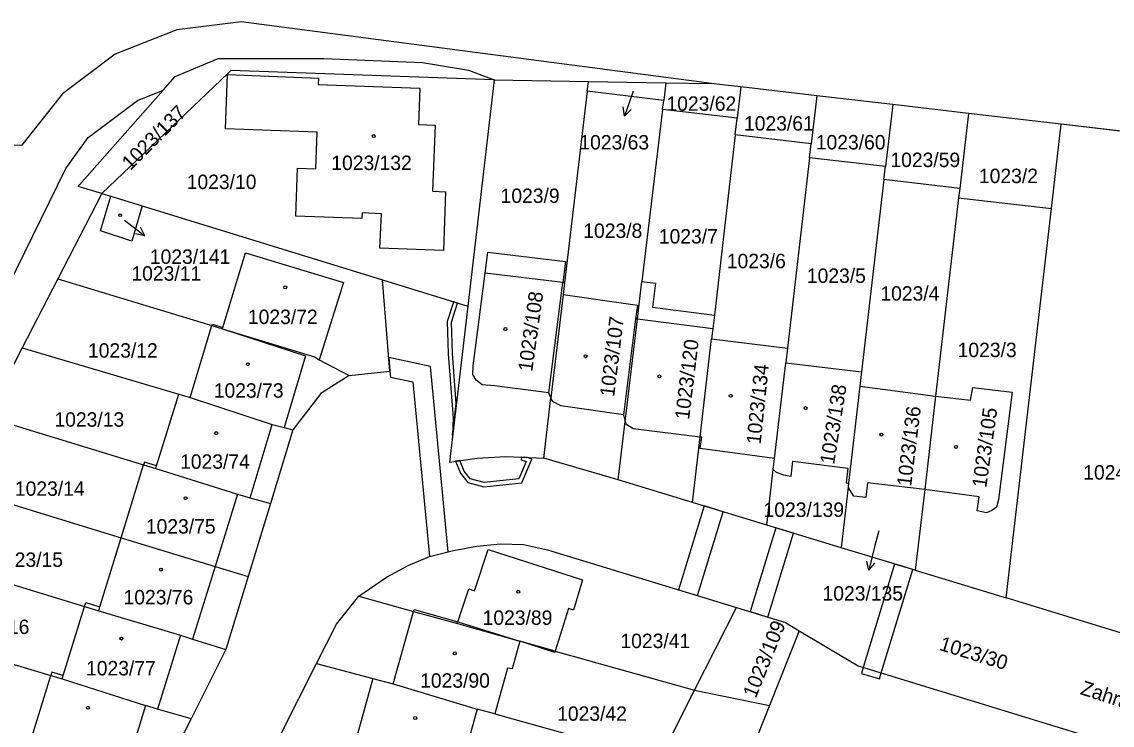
# Model space of a CAD drawing. Extents: x -757266 to -753360, y -1162585 to -1157740.
# Drawn here: x -754392 to -754263.6, y -1160499.2 to -1160416.3 of the extents above; entities that cross this region are included whole.
import ezdxf

# ---------------------------------------------------------------- set-up
doc = ezdxf.new("R2010")
doc.units = 0
for name, color, linetype in [('Hranice kat_území', 7, 'Continuous'), ('Hranice parcel', 7, 'Continuous'), ('Parcelní čísla', 7, 'Continuous'), ('Pop  PČ popisy', 7, 'Continuous'), ('Vnitřní kresba', 7, 'Continuous'), ('Věcná břemena k části', 7, 'Continuous'), ('Značky budov', 7, 'Continuous')]:
    doc.layers.add(name, color=color, linetype=linetype)

msp = doc.modelspace()

# ---------------------------------------------------------------- linework, layer by layer
at = {"layer": 'Hranice kat_území'}
msp.add_lwpolyline([(-754249.72, -1160430.72), (-754269.59, -1160428.41), (-754280.52, -1160427.13), (-754289.45, -1160426.09), (-754298.39, -1160425.05), (-754307.33, -1160424), (-754309.17, -1160423.79), (-754310.81, -1160423.6), (-754312.57, -1160423.37), (-754366.19, -1160416.33), (-754373.8, -1160417.26), (-754377.68, -1160418.81), (-754381.04, -1160420.16), (-754387.27, -1160424.8), (-754392.09, -1160430.91), (-754403.27, -1160430.74), (-754444.48, -1160430.1), (-754447.33, -1160430.06), (-754498.62, -1160429.26), (-754499.2, -1160429.25), (-754561.41, -1160428.29), (-754599.4, -1160427.7)], dxfattribs=at)
at = {"layer": 'Hranice parcel'}
for p, q in [((-754312.57, -1160423.37), (-754366.19, -1160416.33)), ((-754336.38, -1160423.18), (-754339.52, -1160449.85)), ((-754336.38, -1160423.18), (-754325.29, -1160423.36)), ((-754325.43, -1160424.51), (-754325.29, -1160423.36)), ((-754325.29, -1160423.36), (-754316.17, -1160423.51)), ((-754316.17, -1160423.51), (-754316.42, -1160425.6)), ((-754316.17, -1160423.51), (-754310.81, -1160423.6)), ((-754310.81, -1160423.6), (-754312.57, -1160423.37)), ((-754309.17, -1160423.79), (-754310.81, -1160423.6)), ((-754307.33, -1160424), (-754309.17, -1160423.79)), ((-754325.43, -1160424.51), (-754328.1, -1160447.09)), ((-754316.42, -1160425.6), (-754325.43, -1160424.51)), ((-754307.33, -1160424), (-754307.76, -1160427.68)), ((-754298.39, -1160425.05), (-754307.33, -1160424)), ((-754298.39, -1160425.05), (-754299.05, -1160430.71)), ((-754289.45, -1160426.09), (-754298.39, -1160425.05)), ((-754316.55, -1160426.66), (-754316.42, -1160425.6)), ((-754289.45, -1160426.09), (-754290.3, -1160433.39)), ((-754280.52, -1160427.13), (-754289.45, -1160426.09)), ((-754316.55, -1160426.66), (-754318.99, -1160446.94)), ((-754307.76, -1160427.68), (-754316.55, -1160426.66)), ((-754307.99, -1160429.66), (-754307.76, -1160427.68)), ((-754280.52, -1160427.13), (-754281.55, -1160435.97)), ((-754269.59, -1160428.41), (-754280.52, -1160427.13)), ((-754270.75, -1160438.34), (-754269.59, -1160428.41)), ((-754249.72, -1160430.72), (-754269.59, -1160428.41)), ((-754307.99, -1160429.66), (-754310.46, -1160450.89)), ((-754299.05, -1160430.71), (-754307.99, -1160429.66)), ((-754299.24, -1160432.35), (-754299.05, -1160430.71)), ((-754299.24, -1160432.35), (-754301.85, -1160454.81)), ((-754290.3, -1160433.39), (-754299.24, -1160432.35)), ((-754290.48, -1160434.93), (-754290.3, -1160433.39)), ((-754290.48, -1160434.93), (-754293.11, -1160457.57)), ((-754281.55, -1160435.97), (-754290.48, -1160434.93)), ((-754382.6, -1160436.56), (-754387.8, -1160446.63)), ((-754382.6, -1160436.56), (-754381.54, -1160436.89)), ((-754281.55, -1160435.97), (-754281.68, -1160437.06)), ((-754381.54, -1160436.89), (-754377.86, -1160438.02)), ((-754377.86, -1160438.02), (-754349.57, -1160446.75)), ((-754281.68, -1160437.06), (-754284.4, -1160460.44)), ((-754281.68, -1160437.06), (-754270.75, -1160438.34)), ((-754276.1, -1160484.23), (-754270.75, -1160438.34)), ((-754387.8, -1160446.63), (-754392, -1160454.76)), ((-754387.8, -1160446.63), (-754369.65, -1160452.14)), ((-754349.57, -1160446.75), (-754339.52, -1160449.85)), ((-754319.52, -1160451.35), (-754318.99, -1160446.94)), ((-754328.1, -1160447.09), (-754328.27, -1160448.48)), ((-754328.27, -1160448.48), (-754329.71, -1160460.64)), ((-754372.21, -1160460.61), (-754369.65, -1160452.14)), ((-754369.65, -1160452.14), (-754368.4, -1160452.52)), ((-754310.79, -1160453.71), (-754301.85, -1160454.81)), ((-754392, -1160454.76), (-754396.19, -1160462.89)), ((-754392, -1160454.76), (-754373.55, -1160460.21)), ((-754301.85, -1160454.81), (-754302.05, -1160456.53)), ((-754357.03, -1160456.17), (-754353.48, -1160458)), ((-754302.05, -1160456.53), (-754293.11, -1160457.57)), ((-754293.11, -1160457.57), (-754293.31, -1160459.28)), ((-754293.31, -1160459.28), (-754294.65, -1160470.71)), ((-754293.31, -1160459.28), (-754284.4, -1160460.44)), ((-754373.55, -1160460.21), (-754372.21, -1160460.61)), ((-754330.55, -1160467.75), (-754329.71, -1160460.64)), ((-754284.4, -1160460.44), (-754285.68, -1160471.46)), ((-754396.19, -1160462.89), (-754377.69, -1160468.53)), ((-754360.1, -1160464.42), (-754362.75, -1160473.08)), ((-754380.33, -1160477.13), (-754377.69, -1160468.53)), ((-754377.69, -1160468.53), (-754376.27, -1160468.96)), ((-754321.8, -1160470.3), (-754330.55, -1160467.75)), ((-754304.28, -1160475.64), (-754303.52, -1160469.1)), ((-754400.39, -1160471.02), (-754380.33, -1160477.13)), ((-754313.03, -1160472.97), (-754321.8, -1160470.3)), ((-754294.7, -1160471.16), (-754295.53, -1160478.31)), ((-754294.65, -1160470.71), (-754294.7, -1160471.16)), ((-754285.68, -1160471.46), (-754286.79, -1160480.97)), ((-754362.75, -1160473.08), (-754365.38, -1160481.69)), ((-754304.28, -1160475.64), (-754313.03, -1160472.97)), ((-754295.53, -1160478.31), (-754304.28, -1160475.64)), ((-754286.79, -1160480.97), (-754295.53, -1160478.31)), ((-754404.59, -1160479.15), (-754384.66, -1160485.23)), ((-754365.38, -1160481.69), (-754368.01, -1160490.3)), ((-754286.79, -1160480.97), (-754276.1, -1160484.23)), ((-754256.05, -1160490.35), (-754276.1, -1160484.23)), ((-754384.66, -1160485.23), (-754382.98, -1160485.74)), ((-754312.78, -1160495.09), (-754307.86, -1160485.35)), ((-754408.78, -1160487.28), (-754388.63, -1160493.37)), ((-754340.73, -1160487.26), (-754333.37, -1160489.32)), ((-754300.45, -1160488.09), (-754303.96, -1160496.9)), ((-754329.2, -1160490.49), (-754333.37, -1160489.32)), ((-754368.01, -1160490.3), (-754372.08, -1160498.47)), ((-754329.2, -1160490.49), (-754312.78, -1160495.09)), ((-754361.46, -1160500.14), (-754357.32, -1160491.96)), ((-754388.63, -1160493.37), (-754387.28, -1160493.78)), ((-754387.28, -1160493.78), (-754377.48, -1160496.9)), ((-754316.91, -1160503.28), (-754312.78, -1160495.09)), ((-754312.78, -1160495.09), (-754303.96, -1160496.9)), ((-754303.96, -1160496.9), (-754307.24, -1160505.12)), ((-754336.32, -1160497.9), (-754338.39, -1160497.35)), ((-754336.32, -1160497.9), (-754316.91, -1160503.28)), ((-754377.05, -1160508.45), (-754372.08, -1160498.47))]:
    msp.add_line(p, q, dxfattribs=at)
for points in [[(-754366.19, -1160416.33), (-754373.8, -1160417.26), (-754377.68, -1160418.81)], [(-754377.68, -1160418.81), (-754381.04, -1160420.16), (-754387.27, -1160424.8), (-754392.09, -1160430.91)], [(-754375.39, -1160424.38), (-754373.99, -1160422.79), (-754368.93, -1160420.64), (-754356.47, -1160420.67), (-754344.85, -1160421.13), (-754339.42, -1160422.03), (-754336.38, -1160423.18)], [(-754336.38, -1160423.18), (-754367.41, -1160422.06), (-754367.74, -1160422.37), (-754382.6, -1160436.56)], [(-754367.81, -1160422.55), (-754357.1, -1160422.96), (-754357.13, -1160423.72), (-754345.16, -1160424.14), (-754345.31, -1160428.43), (-754343.36, -1160428.51), (-754343.66, -1160436.3), (-754342.14, -1160436.35), (-754342.36, -1160443.27), (-754349.86, -1160443), (-754349.68, -1160438.95), (-754351.94, -1160438.85), (-754351.97, -1160439.5), (-754359.76, -1160439.22), (-754359.57, -1160433.57), (-754357.4, -1160433.65), (-754357.25, -1160429.32), (-754368.06, -1160428.95), (-754367.81, -1160422.55)], [(-754449.76, -1160561.97), (-754386.86, -1160433.6), (-754384.22, -1160429.97), (-754378.4, -1160425.59), (-754375.39, -1160424.38)], [(-754382.6, -1160436.56), (-754385.39, -1160435.74), (-754385.23, -1160435.53), (-754375.39, -1160424.38)], [(-754377.86, -1160438.02), (-754379.1, -1160442.18), (-754382.79, -1160440.95), (-754381.54, -1160436.89)], [(-754368.4, -1160452.52), (-754368.35, -1160452.35), (-754365.69, -1160443.56), (-754354.16, -1160447.04), (-754357.03, -1160456.17)], [(-754329.71, -1160460.64), (-754329.95, -1160460.06), (-754336.36, -1160459.22), (-754337.8, -1160459.11), (-754338.52, -1160458.58), (-754338.9, -1160457.88), (-754338.86, -1160456.89), (-754337.44, -1160445.96), (-754337.14, -1160443.48), (-754327.99, -1160444.58), (-754328.29, -1160447.06), (-754328.1, -1160447.09)], [(-754353.48, -1160458), (-754348.67, -1160457.49), (-754349.57, -1160446.75)], [(-754318.99, -1160446.94), (-754317.41, -1160447.14), (-754317.75, -1160449.97), (-754310.46, -1160450.89)], [(-754328.27, -1160448.48), (-754319.53, -1160449.74), (-754319.73, -1160451.32), (-754319.52, -1160451.35)], [(-754339.52, -1160449.85), (-754341.68, -1160468.23), (-754338.39, -1160467.76), (-754335.03, -1160467.57), (-754330.55, -1160467.75)], [(-754321.8, -1160470.3), (-754320.97, -1160463.42), (-754319.52, -1160451.35)], [(-754310.46, -1160450.89), (-754310.65, -1160452.48), (-754310.79, -1160453.71)], [(-754368.4, -1160452.52), (-754357.55, -1160455.82), (-754357.03, -1160456.17)], [(-754313.03, -1160472.97), (-754312.13, -1160465.25), (-754310.79, -1160453.71)], [(-754303.52, -1160469.1), (-754303.37, -1160467.79), (-754302.05, -1160456.53)], [(-754353.48, -1160458), (-754356.81, -1160460.13), (-754360.1, -1160464.42)], [(-754284.4, -1160460.44), (-754280.27, -1160460.92), (-754280.01, -1160459.42), (-754275.37, -1160459.97), (-754276.97, -1160472.62), (-754277.24, -1160473.52), (-754277.76, -1160473.94), (-754278.4, -1160474.19), (-754279.48, -1160473.97), (-754279.26, -1160472.33), (-754285.68, -1160471.46)], [(-754376.27, -1160468.96), (-754376.17, -1160468.66), (-754373.55, -1160460.21)], [(-754372.21, -1160460.61), (-754362.57, -1160463.78), (-754361.14, -1160464.15), (-754360.1, -1160464.42)], [(-754303.52, -1160469.1), (-754303.18, -1160469.39), (-754302.3, -1160469.74), (-754301.42, -1160469.86), (-754301.2, -1160468.1), (-754294.72, -1160468.93), (-754294.94, -1160470.67), (-754294.65, -1160470.71)], [(-754376.27, -1160468.96), (-754366.63, -1160472.01), (-754365.13, -1160472.45), (-754362.75, -1160473.08)], [(-754285.68, -1160471.46), (-754292.4, -1160470.68), (-754292.62, -1160472.38), (-754294.02, -1160472.22), (-754294.7, -1160471.16)], [(-754382.98, -1160485.74), (-754382.84, -1160485.28), (-754380.33, -1160477.13)], [(-754380.33, -1160477.13), (-754369.26, -1160480.51), (-754365.38, -1160481.69)], [(-754352.34, -1160484.01), (-754349.07, -1160481.78), (-754346.53, -1160480.39), (-754344.02, -1160479.34), (-754341.18, -1160478.65), (-754338.43, -1160478.12), (-754335.67, -1160477.86), (-754332.95, -1160477.92), (-754330.1, -1160478.55), (-754307.86, -1160485.35)], [(-754340.73, -1160487.26), (-754340.66, -1160487.06), (-754339.4, -1160483.17), (-754338.7, -1160483.4), (-754337.12, -1160478.51), (-754325.99, -1160482.11), (-754327.07, -1160485.66), (-754327.64, -1160485.49), (-754329.2, -1160490.49)], [(-754357.32, -1160491.96), (-754354.96, -1160487.32), (-754352.34, -1160484.01)], [(-754352.34, -1160484.01), (-754345.89, -1160485.82), (-754340.73, -1160487.26)], [(-754387.28, -1160493.78), (-754387.16, -1160493.37), (-754384.66, -1160485.23)], [(-754307.86, -1160485.35), (-754302.09, -1160487.11), (-754300.45, -1160488.09)], [(-754382.98, -1160485.74), (-754373.36, -1160488.61), (-754371.92, -1160489.1), (-754368.01, -1160490.3)], [(-754300.45, -1160488.09), (-754293.53, -1160492.23), (-754250.65, -1160505.38)], [(-754333.37, -1160489.32), (-754334.28, -1160492.6), (-754334.84, -1160492.51), (-754336.32, -1160497.9)], [(-754357.32, -1160491.96), (-754350.68, -1160493.71), (-754348.29, -1160494.37), (-754338.39, -1160497.35)], [(-754377.48, -1160496.9), (-754380.1, -1160505.57), (-754391.33, -1160502.15), (-754388.63, -1160493.37)], [(-754372.08, -1160498.47), (-754376.07, -1160497.34), (-754377.48, -1160496.9)], [(-754338.39, -1160497.35), (-754339.3, -1160500.58), (-754339.87, -1160500.42), (-754341.43, -1160505.87)]]:
    msp.add_lwpolyline(points, dxfattribs=at)
at = {"layer": 'Pop  PČ popisy'}
for p, q in [((-754320.08, -1160424.61), (-754321.057, -1160427.447)), ((-754320.05, -1160424.52), (-754320.08, -1160424.61)), ((-754321.057, -1160427.447), (-754321.204, -1160426.338)), ((-754321.057, -1160427.447), (-754320.258, -1160426.664)), ((-754379.93, -1160439.71), (-754377.565, -1160441.558)), ((-754377.565, -1160441.558), (-754378.046, -1160440.546)), ((-754377.565, -1160441.558), (-754378.663, -1160441.336)), ((-754291.1, -1160476.33), (-754291.54, -1160478.06)), ((-754291.54, -1160478.06), (-754292.266, -1160480.972)), ((-754292.266, -1160480.972), (-754292.51, -1160479.879)), ((-754292.266, -1160480.972), (-754291.538, -1160480.121))]:
    msp.add_line(p, q, dxfattribs=at)
at = {"layer": 'Vnitřní kresba'}
for p, q in [((-754328.29, -1160447.06), (-754337.44, -1160445.96)), ((-754329.95, -1160460.06), (-754328.29, -1160447.06)), ((-754369.65, -1160452.14), (-754369.6, -1160451.97)), ((-754369.6, -1160451.97), (-754368.35, -1160452.35)), ((-754319.73, -1160451.32), (-754321.16, -1160462.63)), ((-754319.52, -1160451.35), (-754310.65, -1160452.48)), ((-754368.4, -1160452.52), (-754358.64, -1160455.71)), ((-754358.64, -1160455.71), (-754361.14, -1160464.15)), ((-754329.53, -1160461.07), (-754329.71, -1160460.64)), ((-754328.55, -1160461.58), (-754329.53, -1160461.07)), ((-754321.16, -1160462.63), (-754328.55, -1160461.58)), ((-754321.16, -1160462.63), (-754320.97, -1160463.42)), ((-754320.97, -1160463.42), (-754320.9, -1160463.72)), ((-754320.9, -1160463.72), (-754320.01, -1160464.26)), ((-754365.13, -1160472.45), (-754362.57, -1160463.78)), ((-754320.01, -1160464.26), (-754312.13, -1160465.25)), ((-754311.95, -1160465.27), (-754312.13, -1160465.25)), ((-754312.13, -1160466.62), (-754311.95, -1160465.27)), ((-754303.37, -1160467.79), (-754312.13, -1160466.62)), ((-754377.59, -1160468.22), (-754377.69, -1160468.53)), ((-754376.17, -1160468.66), (-754377.59, -1160468.22)), ((-754366.63, -1160472.01), (-754369.26, -1160480.51)), ((-754369.26, -1160480.51), (-754371.92, -1160489.1)), ((-754384.66, -1160485.23), (-754384.51, -1160484.76)), ((-754384.51, -1160484.76), (-754382.84, -1160485.28)), ((-754348.29, -1160494.37), (-754345.89, -1160485.82)), ((-754345.89, -1160485.82), (-754345.83, -1160485.61)), ((-754345.83, -1160485.61), (-754340.66, -1160487.06)), ((-754340.66, -1160487.06), (-754333.37, -1160489.32)), ((-754373.36, -1160488.61), (-754376.07, -1160497.34)), ((-754329.26, -1160490.66), (-754333.37, -1160489.32)), ((-754329.2, -1160490.49), (-754329.26, -1160490.66)), ((-754388.5, -1160492.96), (-754388.63, -1160493.37)), ((-754387.16, -1160493.37), (-754388.5, -1160492.96)), ((-754350.68, -1160493.71), (-754353.09, -1160502.36))]:
    msp.add_line(p, q, dxfattribs=at)
at = {"layer": 'Věcná břemena k části'}
for points in [[(-754341.31, -1160465.06), (-754340.87, -1160461.3), (-754341.32, -1160455.44), (-754341.44, -1160451.74), (-754340.71, -1160449.48), (-754341.27, -1160449.31), (-754341.24, -1160449.49), (-754341.94, -1160451.66), (-754341.82, -1160455.46), (-754341.23, -1160463.05)], [(-754348.61, -1160458.21), (-754345.98, -1160458.78), (-754344.02, -1160479.34), (-754341.82, -1160478.81), (-754343.91, -1160456.96), (-754348.8, -1160455.9), (-754348.67, -1160457.49)], [(-754337.62, -1160471.14), (-754333.15, -1160470.67), (-754331.98, -1160467.86), (-754332.51, -1160467.67), (-754333.18, -1160467.64), (-754333.2, -1160467.95), (-754332.64, -1160468.16), (-754333.49, -1160470.21), (-754337.58, -1160470.64), (-754339.21, -1160470.18), (-754339.93, -1160469.28), (-754340.43, -1160468.05), (-754340.94, -1160468.12), (-754340.37, -1160469.54), (-754339.49, -1160470.62)], [(-754314.68, -1160483.27), (-754312.44, -1160483.95), (-754309.42, -1160474.07), (-754311.66, -1160473.39)], [(-754301.15, -1160476.59), (-754303.23, -1160475.96), (-754306.25, -1160485.84), (-754304.17, -1160486.48)], [(-754287.08, -1160480.88), (-754289.22, -1160480.23), (-754292.92, -1160492.42), (-754293.14, -1160493.14), (-754291.01, -1160493.78), (-754290.79, -1160493.07)]]:
    msp.add_lwpolyline(points, close=True, dxfattribs=at)
at = {"layer": 'Značky budov'}
for centre in [(-754350.5768, -1160429.7992), (-754380.4568, -1160439.1192), (-754361.0068, -1160447.6192), (-754335.0768, -1160452.5392), (-754325.6368, -1160455.7492), (-754365.4168, -1160456.6892), (-754316.9368, -1160458.1192), (-754308.5368, -1160460.4092), (-754299.7168, -1160461.8592), (-754369.1368, -1160464.7992), (-754290.7768, -1160464.9692), (-754281.9868, -1160466.4292), (-754372.7468, -1160472.4692), (-754375.6568, -1160480.8792), (-754333.5668, -1160483.4992), (-754380.3068, -1160489.0192), (-754341.0368, -1160490.7592), (-754384.2568, -1160497.1692), (-754345.6968, -1160498.3792)]:
    msp.add_circle(centre, 0.175, dxfattribs=at)

# ---------------------------------------------------------------- texts
at = {"layer": 'Parcelní čísla'}
for s, p in [('1023/62', (-754316.1, -1160426.82)), ('1023/61', (-754306.97, -1160429.15)), ('1023/63', (-754326.363, -1160431.378)), ('1023/60', (-754298.51, -1160431.37)), ('1023/132', (-754355.585, -1160433.8)), ('1023/59', (-754289.72, -1160433.45)), ('1023/2', (-754279.29, -1160435.34)), ('1023/10', (-754372.62, -1160436.04)), ('1023/9', (-754335.64, -1160437.68)), ('1023/8', (-754325.9, -1160441.8)), ('1023/7', (-754317, -1160442.46)), ('1023/141', (-754376.96, -1160444.858)), ('1023/6', (-754308.99, -1160445.37)), ('1023/11', (-754379.13, -1160446.84)), ('1023/5', (-754299.56, -1160447.1)), ('1023/4', (-754290.9, -1160449.19)), ('1023/72', (-754365.41, -1160451.95)), ('1023/12', (-754384.25, -1160455.91)), ('1023/3', (-754281.8, -1160455.85)), ('1023/73', (-754369.43, -1160460.63)), ('1023/13', (-754388.2, -1160464.05)), ('1023/74', (-754373.4, -1160469.01)), ('1024/3', (-754267, -1160470.28)), ('1023/14', (-754392.86, -1160472.19)), ('1023/139', (-754304.665, -1160474.68)), ('1023/75', (-754377.43, -1160476.64)), ('1023/15', (-754395.41, -1160480.57)), ('1023/135', (-754297.715, -1160484.538)), ('1023/76', (-754380.06, -1160484.99)), ('1023/16', (-754399.37, -1160488.48)), ('1023/89', (-754337.76, -1160487.4)), ('1023/41', (-754321.52, -1160490.14)), ('1023/77', (-754384.48, -1160493.36)), ('1023/90', (-754345.12, -1160494.81)), ('1023/42', (-754328.98, -1160498.71))]:
    msp.add_text(s, height=1.7, dxfattribs=at).set_placement(p)
for s, rotation, p in [('1023/137', 45, (-754379.248, -1160433.91)), ('1023/108', 82, (-754331.918, -1160457.628)), ('1023/107', 83, (-754322.266, -1160460.583)), ('1023/120', 83, (-754313.436, -1160463.273)), ('1023/134', 84, (-754305.013, -1160466.186)), ('1023/138', 81, (-754296.351, -1160468.564)), ('1023/136', 83, (-754287.275, -1160471.15)), ('1023/105', 82, (-754278.428, -1160471.308)), ('1023/109', 68, (-754305.581, -1160496.138)), ('1023/30', 343, (-754284.068, -1160490.342))]:
    msp.add_text(s, height=1.7, rotation=rotation, dxfattribs=at).set_placement(p)
at = {"layer": 'Pop  PČ popisy'}
msp.add_text('Zahradní', height=1.7, rotation=342, dxfattribs=at).set_placement((-754267.452, -1160495.548))

doc.saveas('drawing.dxf')
